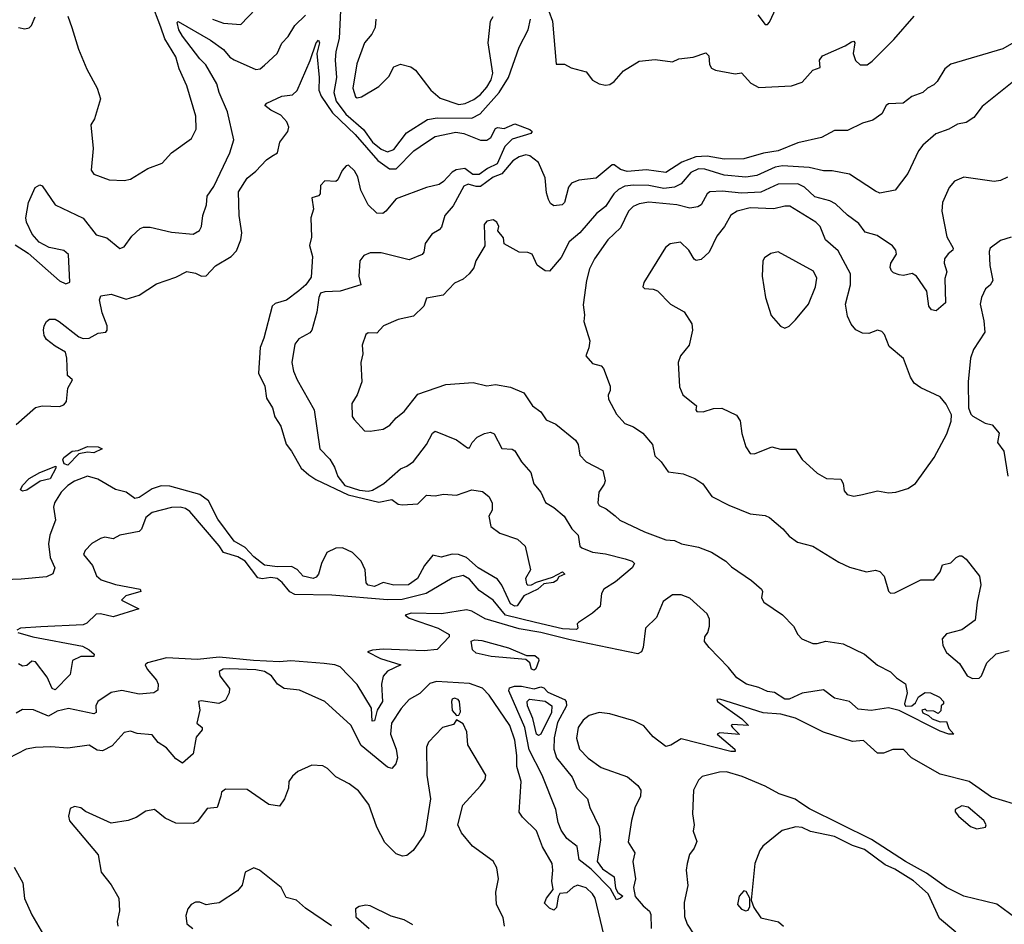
# Model space of a CAD drawing. Extents: x 1552294 to 1694791, y 811929 to 917222.
# Tile 420 of 643: x 1660411 to 1664972, y 839424 to 843612. Entities that reach past the tile are written whole.
import ezdxf

# ---------------------------------------------------------------- set-up
doc = ezdxf.new("R2010")
doc.units = 0

msp = doc.modelspace()

# ---------------------------------------------------------------- linework, layer by layer
at = {"layer": '0CON10XD'}
for points in [[(1660635, 843627.5), (1660652.9, 843575), (1660683.6, 843475), (1660722.9, 843382.9), (1660770, 843295), (1660785.2, 843245.2), (1660757.5, 843152.5), (1660741.1, 843125), (1660751.9, 843015), (1660742, 842915), (1660755, 842896.2), (1660825, 842870), (1660895, 842867.5), (1660925, 842874.2), (1661005, 842922.9), (1661071.7, 842948.3), (1661115, 842996), (1661207.6, 843062.4), (1661229.4, 843105), (1661227.9, 843165), (1661186.2, 843305), (1661149.5, 843385), (1661135, 843440), (1661083.7, 843523.7), (1661065, 843576.9), (1661020, 843695)], [(1661305, 843614.7), (1661355, 843596.4), (1661435, 843590), (1661505, 843662.5)], [(1663830, 843635), (1663865, 843590), (1663875, 843590), (1663885, 843600), (1663915, 843666.2)], [(1660390.2, 842570.2), (1660450.7, 842530.7), (1660595, 842402.2), (1660625, 842389.5), (1660643, 842397), (1660637.9, 842525), (1660615, 842542.6), (1660547.8, 842557.8), (1660501.9, 842581.9), (1660469.2, 842619.2), (1660442.4, 842675), (1660439.3, 842695), (1660451.5, 842765), (1660482.2, 842835), (1660505, 842847.5), (1660515, 842843.3), (1660575.6, 842755), (1660705, 842692.9), (1660765, 842615.5), (1660815, 842602.7), (1660875, 842553.1), (1660895, 842560.8), (1660930.5, 842609.5), (1660970, 842645), (1660985, 842651.4), (1661015, 842651.4), (1661115, 842628.5), (1661215, 842618.5), (1661243.8, 842636.2), (1661253.3, 842655), (1661260, 842705), (1661276.7, 842755), (1661279.2, 842795), (1661310.2, 842839.8), (1661385.4, 842995), (1661402.7, 843055), (1661374.6, 843185), (1661334.7, 843275), (1661324.1, 843315), (1661272.9, 843402.9), (1661245, 843430.7), (1661164.8, 843535), (1661148.9, 843565), (1661140.5, 843599.5), (1661145, 843603.3), (1661295, 843517.5), (1661355, 843473.1), (1661385, 843438.9), (1661405, 843425.9), (1661505, 843381.5), (1661525, 843384.5), (1661545, 843401.9), (1661604.3, 843455), (1661626.2, 843503.8), (1661655, 843534.2), (1661685.7, 843585), (1661735, 843632.5)], [(1660405, 843576), (1660435, 843570), (1660455.7, 843574.3), (1660466.2, 843585), (1660483.3, 843625)], [(1661896.7, 843655), (1661890.9, 843525), (1661875.3, 843465), (1661872, 843425), (1661879.2, 843345), (1661866.7, 843275), (1661877.7, 843235), (1661921.8, 843175), (1662004, 843104), (1662046, 843045), (1662085, 843011.7), (1662115, 843000.3), (1662145, 843011.2), (1662202.5, 843087.5), (1662300.8, 843149.2), (1662345, 843157.5), (1662505, 843156.6), (1662544.4, 843175.6), (1662632.9, 843275), (1662676.2, 843345), (1662725.5, 843485), (1662766.8, 843565), (1662777.8, 843615)], [(1662061.1, 843615), (1662057.1, 843575), (1662042.9, 843545), (1662008.1, 843505), (1661972.2, 843407.8), (1661954.3, 843295), (1661966.2, 843255), (1661975, 843250), (1661995, 843254.3), (1662075, 843302.5), (1662121.2, 843348.8), (1662145, 843394.3), (1662175, 843405.7), (1662223, 843393), (1662245, 843377.5), (1662316.2, 843285), (1662358.5, 843248.5), (1662445, 843218.7), (1662475, 843223.1), (1662515, 843242), (1662545.3, 843265), (1662575, 843299.1), (1662595, 843333.6), (1662602.7, 843365), (1662580.7, 843505), (1662592.5, 843605), (1662603.9, 843626.1)], [(1662861.7, 843651.7), (1662880, 843605), (1662896.4, 843406.4), (1662935, 843405.8), (1662965, 843389.4), (1663035, 843370.8), (1663065, 843332.5), (1663095, 843314.2), (1663125, 843308), (1663145, 843312.5), (1663165, 843325.7), (1663208.6, 843375), (1663280.7, 843419.3), (1663355, 843427.1), (1663435, 843417.5), (1663465, 843430), (1663531.2, 843438.8), (1663588.8, 843458.8), (1663603.3, 843445), (1663606, 843405), (1663615, 843386.7), (1663635, 843378), (1663725, 843361.9), (1663755, 843366), (1663798.3, 843318.3), (1663835, 843297.5), (1663986, 843305), (1664035, 843322.8), (1664085, 843378.6), (1664118.8, 843391.2), (1664115.3, 843425), (1664129.6, 843445), (1664235, 843490.4), (1664265, 843509.1), (1664275, 843511.9), (1664279.6, 843505), (1664271.3, 843455), (1664282.3, 843422.3), (1664305, 843403.3), (1664336.5, 843403.5), (1664360, 843420), (1664460.3, 843519.7), (1664555, 843628.7)], [(1665067.8, 843535), (1664965, 843477.1), (1664724.3, 843405.7), (1664695.9, 843384.1), (1664660.8, 843325), (1664645, 843310), (1664615.6, 843294.4), (1664595, 843274.3), (1664543.8, 843256.2), (1664503.3, 843225), (1664435, 843222.5), (1664424.4, 843215), (1664405, 843176), (1664363.5, 843146.5), (1664315, 843133.1), (1664245, 843098.5), (1664185, 843098.9), (1664125, 843066.9), (1664015, 843041.6), (1663925, 843004.4), (1663856, 842994), (1663765, 842967.2), (1663675, 842966.8), (1663595, 842980.6), (1663543.3, 842976.7), (1663477.6, 842952.4), (1663405, 842905.2), (1663315, 842916.9), (1663225, 842909.7), (1663195, 842917.9), (1663165, 842939.7), (1663155, 842940), (1663082.3, 842877.7), (1663001.2, 842868.8), (1662967.1, 842855), (1662954.1, 842835.9), (1662935, 842766.2), (1662924.5, 842755.5), (1662885, 842750), (1662870.6, 842760.6), (1662860.8, 842779.2), (1662850.7, 842810.7), (1662845, 842879.2), (1662815, 842950.4), (1662775, 842981.8), (1662755, 842985.9), (1662725, 842977.5), (1662695, 842958.1), (1662645, 842898.2), (1662605, 842883.1), (1662545, 842840.3), (1662525, 842838.9), (1662489, 842851), (1662468.8, 842841.2), (1662419.4, 842750.6), (1662380.9, 842705), (1662365, 842651.2), (1662355, 842638.8), (1662320.5, 842619.5), (1662289.2, 842575), (1662283.6, 842535), (1662275.8, 842524.2), (1662215, 842500), (1662085, 842532.5), (1662035, 842532), (1662005, 842520.6), (1661986.7, 842495), (1661982.5, 842425), (1661991.1, 842385), (1661895, 842354.4), (1661825, 842352.7), (1661805, 842345.6), (1661796.4, 842325), (1661788, 842258), (1661765, 842174.2), (1661755, 842162.2), (1661705, 842134.4), (1661685, 842110), (1661672, 842025), (1661680, 841985), (1661696.5, 841945), (1661774.7, 841805), (1661801.5, 841625), (1661847.1, 841577.1), (1661869.6, 841539.6), (1661885, 841497.5), (1661918, 841455), (1661985, 841434.5), (1662025, 841429), (1662045, 841433.3), (1662098.5, 841465), (1662175, 841532.9), (1662205, 841544.4), (1662235, 841566.7), (1662295.4, 841644.6), (1662323, 841697), (1662335, 841707.5), (1662435, 841667.1), (1662485, 841630), (1662495, 841630), (1662506.7, 841655), (1662530.9, 841679.1), (1662565, 841696.9), (1662591.7, 841701.7), (1662608.8, 841695), (1662645, 841626.7), (1662693.2, 841623.2), (1662705, 841615.7), (1662735, 841564.5), (1662779.2, 841515), (1662792.8, 841462.8), (1662824.6, 841424.6), (1662847, 841377), (1662885, 841354.3), (1662932.7, 841312.7), (1662968.6, 841255), (1662998.6, 841225), (1663006.2, 841175), (1663015, 841166.2), (1663065, 841146.7), (1663125, 841138.9), (1663216, 841116), (1663247.8, 841105), (1663258.9, 841095), (1663248.5, 841075), (1663171, 841009), (1663117.1, 840975), (1663106.5, 840955), (1663100, 840895), (1663065, 840864), (1662999.3, 840820.7), (1662994.2, 840815), (1662996.5, 840795), (1662990.7, 840789.3), (1662925, 840792.4), (1662800.7, 840820.7), (1662662.2, 840855), (1662605, 840924.8), (1662540, 840970), (1662495, 841021.9), (1662465, 841039.5), (1662413.9, 841026.1), (1662294.4, 840955.6), (1662182.2, 840927.8), (1662115, 840926.8), (1661857.1, 840947.1), (1661685, 840951.1), (1661662.6, 840962.6), (1661627.1, 841007.1), (1661604.4, 841024.4), (1661575, 841030.2), (1661535, 841023.1), (1661515, 841027.7), (1661455, 841105.2), (1661421.5, 841125), (1661355.4, 841145.4), (1661335.7, 841175.7), (1661198.7, 841335), (1661179.3, 841349.3), (1661155, 841355.8), (1661115, 841354.3), (1661025, 841331.2), (1660995, 841307.9), (1660976, 841254), (1660965, 841242.9), (1660875, 841226.2), (1660845, 841209.2), (1660805, 841215.7), (1660785, 841210.8), (1660745, 841187.5), (1660714.2, 841155), (1660706.4, 841136.4), (1660748.6, 841085), (1660767, 841037), (1660788.9, 841018.9), (1660855, 840997.5), (1660970, 840975), (1660972.5, 840965), (1660902.5, 840945), (1660882.5, 840925), (1660962.5, 840885), (1660845, 840847.1), (1660785, 840860.8), (1660765, 840859.2), (1660721.7, 840818.3), (1660705, 840810.4), (1660508.9, 840801.1)], [(1660395, 841738.4), (1660483.8, 841816.2), (1660515, 841824.6), (1660595, 841820.7), (1660615, 841828.8), (1660627.4, 841845), (1660633.8, 841906.2), (1660656.2, 841945), (1660632.3, 841965), (1660630, 842045), (1660622.7, 842072.7), (1660575, 842100), (1660535, 842132), (1660525, 842150), (1660520.8, 842175), (1660525.4, 842195), (1660534.8, 842215.2), (1660550, 842225), (1660575, 842225.4), (1660594.2, 842215), (1660685, 842143.5), (1660705, 842136.7), (1660732.4, 842137.6), (1660775, 842160), (1660810, 842165), (1660816.1, 842173.9), (1660816.5, 842195), (1660793.5, 842255), (1660780.8, 842315), (1660786.4, 842333.6), (1660835, 842341.2), (1660905, 842318), (1660965, 842336.9), (1661045, 842388.6), (1661135, 842419.4), (1661185, 842445.7), (1661225, 842438.5), (1661254.1, 842424.1), (1661275, 842426), (1661317.7, 842472.3), (1661390.5, 842515), (1661415, 842541.1), (1661435, 842592), (1661440.5, 842625), (1661428.5, 842705), (1661424.5, 842815.6), (1661465, 842878.2), (1661505, 842910), (1661555, 842963.3), (1661579.5, 842979.5), (1661605.7, 842995), (1661616.5, 843045), (1661653.3, 843095), (1661658.2, 843115), (1661648.8, 843138.8), (1661620.2, 843170.2), (1661575, 843192.5), (1661547.5, 843215), (1661556.7, 843225), (1661625, 843257.9), (1661675, 843264.4), (1661696.4, 843283.6), (1661756.5, 843423.5), (1661784.1, 843505), (1661795, 843517.5), (1661800, 843505), (1661788.4, 843455), (1661798.7, 843345), (1661797.5, 843285), (1661807.6, 843257.6), (1661859.9, 843179.9), (1661965, 843080), (1662069.6, 842959.6), (1662125, 842921.7), (1662155, 842921.2), (1662237.5, 843005), (1662295, 843045.2), (1662335, 843070.7), (1662430.9, 843090.9), (1662468, 843085), (1662545, 843054.4), (1662575, 843054), (1662594.2, 843065.8), (1662615, 843107.5), (1662625, 843112.5), (1662655, 843107.5), (1662705, 843130), (1662774.1, 843104.1), (1662784.4, 843095), (1662778.5, 843085), (1662691.7, 843058.3), (1662658.2, 843025), (1662623.1, 842945), (1662577.6, 842922.4), (1662540, 842895), (1662510.8, 842895), (1662472.8, 842922.7), (1662433.3, 842916.7), (1662413.8, 842906.2), (1662375, 842862.5), (1662355, 842848.8), (1662295, 842835.3), (1662155, 842782.8), (1662107.5, 842725), (1662092.7, 842715), (1662065, 842715.7), (1662025.3, 842755), (1661991.9, 842821.9), (1661977.5, 842885), (1661962, 842912), (1661935, 842938), (1661923.3, 842935), (1661905, 842913.3), (1661885, 842870), (1661875, 842863.3), (1661825, 842866.2), (1661804.3, 842845), (1661803.3, 842805), (1661795, 842796.7), (1661765, 842787.5), (1661772.5, 842735), (1661760, 842695), (1661762.5, 842605), (1661753.8, 842566.2), (1661767.2, 842515), (1661760.7, 842419.3), (1661736.1, 842385), (1661705, 842356), (1661646.5, 842313.5), (1661595, 842298), (1661580.7, 842285), (1661542, 842138), (1661524.7, 842095), (1661518.1, 841975), (1661547.1, 841915), (1661555, 841860), (1661582.5, 841815), (1661593, 841773), (1661620.6, 841730.6), (1661646.2, 841646.2), (1661670.9, 841615), (1661715.8, 841535.8), (1661750.9, 841505), (1661782.5, 841482.5), (1661932.7, 841412.7), (1662075, 841377.7), (1662135, 841390), (1662165, 841369.4), (1662185, 841365.3), (1662255, 841370), (1662295, 841410), (1662335, 841408), (1662375, 841415.8), (1662435, 841410.6), (1662505, 841435.7), (1662555, 841426.9), (1662585, 841404), (1662599.5, 841375), (1662599.5, 841340.5), (1662584.1, 841314.1), (1662593.8, 841265), (1662635, 841235.5), (1662717.1, 841207.1), (1662752.9, 841175), (1662777.1, 841065), (1662753.8, 841025), (1662759.5, 840999.5), (1662765, 840994.2), (1662782.5, 840995), (1662805, 841008.1), (1662879.1, 841030.9), (1662925, 841055.8), (1662936, 841045), (1662908.1, 841031.9), (1662900, 841015), (1662883.9, 841006.1), (1662839.1, 841000.9), (1662811.4, 840975), (1662746, 840945), (1662715, 840898.6), (1662705, 840896.5)], [(1665008.7, 843321.3), (1664869.8, 843210.2), (1664830.2, 843159.8), (1664795, 843135.7), (1664755, 843127.8), (1664715, 843104.5), (1664655, 843083.6), (1664595, 843030.9), (1664574, 843005), (1664525, 842900), (1664466.9, 842823.1), (1664395, 842808.8), (1664375, 842817.7), (1664255, 842897.1), (1664175, 842912.7), (1664135, 842912.5), (1664067.7, 842927.7), (1663944.5, 842935.5), (1663911.2, 842928.8), (1663825, 842890.2), (1663775, 842883.4), (1663675, 842892.3), (1663585, 842919.3), (1663555, 842922), (1663520, 842905), (1663475, 842851.9), (1663445, 842836.6), (1663395, 842830.7), (1663325, 842843.9), (1663255, 842846.2), (1663215, 842840.8), (1663184.5, 842825.5), (1663164.1, 842805.9), (1663125, 842747.5), (1663082.5, 842715), (1663005.6, 842624.4), (1662957, 842583), (1662919.1, 842510.9), (1662865, 842448), (1662845, 842448.6), (1662808.1, 842475), (1662785, 842526.9), (1662765, 842534.2), (1662725, 842536), (1662655, 842573.8), (1662651.7, 842601.7), (1662626.7, 842635), (1662630, 842655), (1662622, 842675), (1662605, 842685.4), (1662575, 842679.6), (1662563.3, 842663.3), (1662566.2, 842565), (1662524, 842495), (1662515, 842462.5), (1662492.5, 842435), (1662465, 842411.2), (1662425, 842392), (1662372.7, 842337.3), (1662295, 842323.3), (1662283.3, 842285), (1662235, 842240), (1662165, 842223.2), (1662096.1, 842193.9), (1662065, 842161.2), (1662025, 842162), (1662015, 842154), (1661998.2, 842105), (1662000.5, 842065), (1661991.5, 842025), (1661995.8, 841935), (1661974.2, 841875), (1661950, 841835), (1661951.2, 841775), (1661961.2, 841761.2), (1662008.2, 841708.2), (1662035, 841706.2), (1662095, 841716.6), (1662125.2, 841734.8), (1662155, 841768.2), (1662192.6, 841797.4), (1662255, 841878.5), (1662385, 841922.5), (1662511.8, 841931.8), (1662575, 841917.5), (1662615, 841922.7), (1662685, 841910.6), (1662746.2, 841885), (1662786, 841825), (1662825, 841795.7), (1662849.8, 841759.8), (1662895, 841739.1), (1662986, 841666), (1662997.5, 841645), (1663006.6, 841596.6), (1663034.6, 841564.6), (1663112, 841525), (1663122.5, 841477.5), (1663118.6, 841461.4), (1663094.6, 841425), (1663089.5, 841375), (1663095, 841362.9), (1663127.3, 841347.3), (1663170, 841315), (1663191.2, 841295), (1663305, 841240.5), (1663405, 841204.6), (1663445, 841201.1), (1663476.7, 841185), (1663555, 841169.4), (1663615, 841146.5), (1663682, 841105), (1663708.2, 841078.2), (1663801.2, 841015), (1663846.7, 840975), (1663852.5, 840965), (1663848, 840935), (1663858.8, 840915), (1663945, 840856), (1663995, 840804), (1664015.7, 840765), (1664034.2, 840745), (1664085, 840724.4), (1664105, 840723.6), (1664145, 840734.4), (1664225, 840722.9), (1664323.8, 840675), (1664385, 840623.3), (1664445, 840593.3), (1664472.5, 840565), (1664515, 840536.7), (1664522.5, 840495), (1664510.5, 840445), (1664515, 840433.3), (1664544.4, 840435.6), (1664560.7, 840449.3), (1664575, 840477.5), (1664605, 840497.5), (1664630, 840495), (1664672.5, 840475), (1664690, 840455), (1664690, 840445), (1664680, 840435), (1664678.3, 840411.7), (1664665, 840400), (1664645, 840410), (1664613, 840413), (1664605, 840420), (1664590, 840415), (1664595, 840402.5), (1664621.2, 840391.2), (1664637.5, 840375), (1664675, 840362), (1664705, 840362.5), (1664715, 840331.2), (1664737.5, 840305), (1664715, 840303.8), (1664675, 840317.6), (1664485, 840414.2), (1664435, 840426.2), (1664355, 840414.2), (1664295, 840420.4), (1664254.8, 840454.8), (1664185, 840470.8), (1664135, 840510), (1664035, 840494.4), (1663975, 840466.5), (1663955, 840466), (1663907.5, 840497.5), (1663875, 840502.2), (1663835, 840520.9), (1663778.1, 840535), (1663732.7, 840565), (1663695, 840612.7), (1663604.8, 840704.8), (1663583.8, 840733.8), (1663584.7, 840755), (1663599.1, 840775), (1663606.7, 840805), (1663605.9, 840835.9), (1663595, 840860.9), (1663515, 840934.6), (1663475, 840949.6), (1663435, 840949.4), (1663392.1, 840917.9), (1663360.8, 840845), (1663310.5, 840795), (1663298.9, 840705), (1663292.2, 840685), (1663275, 840676.2), (1662961.2, 840741.2), (1662825, 840775.5), (1662725, 840792.1), (1662567.6, 840837.6), (1662505, 840872.9), (1662480.5, 840879.5), (1662365, 840861.2), (1662225, 840864), (1662197.5, 840855), (1662215, 840842), (1662350, 840795), (1662400, 840765), (1662400, 840755), (1662344.3, 840695.7), (1662285, 840690.3), (1662095, 840697.1), (1662045, 840693.3), (1662022.5, 840685), (1662082.5, 840655), (1662176.7, 840625), (1662115, 840596.2), (1662095, 840573.3), (1662087, 840535), (1662091.7, 840455), (1662067.6, 840415), (1662055, 840365.6), (1662044.1, 840365), (1662041.6, 840425), (1661975, 840534.3), (1661895, 840615.4), (1661871.2, 840625), (1661821.7, 840631.7), (1661666.5, 840643.5), (1661615, 840638.5), (1661495, 840645.4), (1661335, 840660.5), (1661235, 840649.3), (1661091.8, 840658.2), (1661003.3, 840635), (1660992.9, 840625), (1661002.5, 840605), (1661044.3, 840555), (1661052.5, 840535), (1661051.7, 840508.3), (1661032.5, 840495), (1660965, 840489.4), (1660884.2, 840505.8), (1660835, 840496.5), (1660773.9, 840455), (1660763.6, 840435), (1660765.3, 840404.7), (1660755, 840399.1), (1660636.8, 840423.2), (1660585, 840410), (1660545, 840387.5), (1660475, 840417.5), (1660425, 840418.8), (1660395, 840401.5)], [(1664986.7, 842883.3), (1664955, 842867.5), (1664925, 842863.1), (1664785, 842882.5), (1664740.8, 842865), (1664716.5, 842835), (1664685.5, 842765), (1664682.3, 842725), (1664706.6, 842606.6), (1664735.3, 842554.7), (1664734.4, 842545), (1664712, 842528), (1664695.5, 842504.5), (1664693.8, 842485), (1664706.4, 842445), (1664696.3, 842413.7), (1664699.6, 842300.4), (1664656.4, 842263.6), (1664635, 842268.9), (1664622.1, 842285), (1664613.8, 842355), (1664565.2, 842425.2), (1664545, 842437.4), (1664505, 842428.1), (1664485, 842430), (1664459.4, 842439.4), (1664449.5, 842449.5), (1664443.2, 842465), (1664446.8, 842485), (1664473.4, 842526.6), (1664470, 842545), (1664454.3, 842565), (1664383.4, 842613.4), (1664328.1, 842628.1), (1664298.8, 842668.8), (1664245, 842707.3), (1664189.5, 842759.5), (1664163.3, 842773.3), (1664095, 842791.6), (1664046.4, 842836.4), (1664015, 842851.7), (1663925, 842850.4), (1663845, 842814.1), (1663755, 842809.2), (1663665, 842817.3), (1663607.5, 842815), (1663595, 842806), (1663567.3, 842755), (1663552, 842745), (1663515, 842738.6), (1663455, 842754.3), (1663325, 842766.7), (1663280.5, 842759.5), (1663252.3, 842747.7), (1663230.8, 842725), (1663195, 842648.6), (1663135, 842592.2), (1663073.8, 842505), (1663050.9, 842459.1), (1663037.2, 842405), (1663021.5, 842291.5), (1663027.7, 842245), (1663024.5, 842214.5), (1663051.8, 842125), (1663047.6, 842092.4), (1663033.3, 842055), (1663065, 842020), (1663105, 842008.8), (1663115, 841997.5), (1663146, 841915), (1663146.2, 841895), (1663136.4, 841873.6), (1663138, 841855), (1663176, 841785), (1663215, 841742.5), (1663255, 841727.1), (1663298, 841698), (1663342.5, 841645), (1663353.1, 841593.1), (1663382, 841565), (1663415, 841518), (1663485, 841510), (1663537.9, 841487.9), (1663575, 841463.8), (1663617.5, 841405), (1663696.7, 841365), (1663795, 841324.4), (1663864.1, 841315.9), (1663885, 841307.5), (1663945.5, 841255.5), (1663975, 841220.8), (1664013.6, 841193.6), (1664085, 841174.3), (1664205, 841100.8), (1664255, 841077.5), (1664333.6, 841056.4), (1664375, 841064.2), (1664395, 841058), (1664416.2, 841035), (1664436.1, 840966.1), (1664445, 840956.7), (1664465, 840958), (1664585, 841019.2), (1664645, 841019.2), (1664675.6, 841055), (1664685, 841087.5), (1664725, 841097.5), (1664748.3, 841121.7), (1664765, 841130), (1664775, 841130), (1664795, 841113.8), (1664857.5, 841035), (1664863.3, 840995), (1664846, 840915), (1664837.7, 840832.3), (1664775, 840787.8), (1664705, 840768.9), (1664684.7, 840745), (1664687.5, 840715), (1664705, 840682.9), (1664765, 840631.4), (1664799.4, 840575), (1664825, 840562.3), (1664855, 840563.6), (1664866.1, 840575), (1664890.4, 840635), (1664933.8, 840676.2), (1664995, 840690.9)], [(1664275, 841405.6), (1664315, 841414.4), (1664385, 841430.8), (1664435, 841422), (1664470, 841425), (1664525, 841442), (1664561.2, 841465), (1664647.1, 841585), (1664706, 841695), (1664726.4, 841753.6), (1664727, 841783), (1664702.7, 841832.7), (1664675.6, 841865.6), (1664585, 841908.1), (1664555, 841928.6), (1664537, 841957), (1664505, 842043.3), (1664438.8, 842098.8), (1664416.9, 842155), (1664405, 842168), (1664385, 842174), (1664345, 842159.2), (1664315, 842160), (1664285, 842176.2), (1664262.7, 842202.7), (1664245, 842240), (1664237.1, 842295), (1664260, 842385), (1664258.9, 842435), (1664201.9, 842541.9), (1664143.4, 842593.4), (1664128.6, 842631.4), (1664119.6, 842655), (1664099.5, 842675), (1663978, 842748), (1663955, 842748.5), (1663905, 842735.8), (1663795, 842740.2), (1663734.4, 842725.6), (1663705, 842706.5), (1663676.2, 842655), (1663640.3, 842609.8), (1663605, 842536.2), (1663567.7, 842502.3), (1663545, 842496.7), (1663535, 842502.5), (1663511.2, 842545), (1663472.3, 842582.3), (1663425, 842574.3), (1663402, 842558), (1663302.5, 842395), (1663297.5, 842375), (1663305, 842367.5), (1663345, 842364), (1663365, 842356), (1663426.2, 842295), (1663489.3, 842259.3), (1663524.1, 842204.1), (1663528, 842175), (1663512.5, 842105), (1663472.5, 842055), (1663460.8, 842025), (1663467.5, 841912.5), (1663482.9, 841875), (1663546.7, 841825), (1663542.5, 841805), (1663548.3, 841798.3), (1663576.4, 841796.4), (1663625, 841811.2), (1663663.6, 841813.6), (1663731.4, 841781.4), (1663748.6, 841755), (1663755.8, 841695.8), (1663774.5, 841634.5), (1663795, 841603.8), (1663815, 841602), (1663895, 841634.2), (1663935, 841624.4), (1664005, 841623.1), (1664035, 841576), (1664105, 841512), (1664148.6, 841488.6), (1664215, 841484.3), (1664225.6, 841465), (1664230.5, 841430.5), (1664244.5, 841414.5), (1664275, 841405.6)], [(1665003.3, 842605), (1664955, 842590), (1664906.1, 842553.9), (1664901.4, 842538.6), (1664905.6, 842474.4), (1664918.9, 842405), (1664906.8, 842383.2), (1664884.7, 842365.3), (1664865.7, 842325), (1664860, 842295), (1664877.8, 842217.8), (1664882.2, 842165), (1664830, 842085), (1664816.2, 842045), (1664804, 841935), (1664806.7, 841815), (1664816.4, 841786.4), (1664826.1, 841776.1), (1664884.1, 841744.1), (1664916.1, 841736.1), (1664947.5, 841697.5), (1664940, 841655), (1664970.6, 841615), (1664988.6, 841498.6)], [(1663955, 842183.3), (1663975, 842193.3), (1664005, 842222), (1664064.8, 842295.2), (1664097.2, 842375), (1664103.1, 842415), (1664088.1, 842448.1), (1663925, 842537.5), (1663890.9, 842529.1), (1663861.2, 842508.8), (1663854.3, 842495), (1663851.1, 842425), (1663865.6, 842325), (1663892.4, 842242.4), (1663935, 842193.3), (1663955, 842183.3)], [(1660635, 841549.2), (1660617.8, 841555), (1660611.6, 841575), (1660615.4, 841585), (1660655, 841614.7), (1660682.6, 841617.4), (1660725, 841635.5), (1660774.6, 841634.6), (1660793.8, 841625), (1660755, 841607.1), (1660725, 841609.7), (1660685, 841602.1), (1660635, 841549.2)], [(1660425, 841428.5), (1660415.7, 841435.7), (1660424.2, 841455), (1660455, 841488.3), (1660504.1, 841515.9), (1660578.8, 841545), (1660579.2, 841535), (1660553, 841487), (1660505.8, 841475), (1660445, 841433.3), (1660425, 841428.5)], [(1662705, 840896.5), (1662685, 840906.9), (1662644.8, 840994.8), (1662625, 841022), (1662535, 841074.3), (1662481.5, 841121.5), (1662444.5, 841135.5), (1662415, 841137.7), (1662363.7, 841123.7), (1662325, 841133.6), (1662287.1, 841085), (1662253.3, 841025), (1662211.5, 840995), (1662144.2, 840994.2), (1662095, 841007.1), (1662055, 840987.8), (1662025, 840994.4), (1662015.6, 841005), (1662012.2, 841065), (1661993.5, 841105), (1661953.3, 841145), (1661906.9, 841166.9), (1661875, 841164.6), (1661834, 841146), (1661809.8, 841095), (1661795, 841044.3), (1661785, 841031.1), (1661770, 841025), (1661725, 841036.2), (1661696.4, 841066.4), (1661670.9, 841080.9), (1661605, 841079.5), (1661545, 841086.2), (1661495.4, 841125.4), (1661455, 841167.7), (1661405, 841197.5), (1661329.8, 841299.8), (1661285.2, 841385), (1661245, 841414), (1661107.3, 841452.7), (1661065.9, 841454.1), (1661025, 841440.4), (1660965, 841400.3), (1660945, 841395.4), (1660905, 841423.8), (1660855, 841437.5), (1660772.5, 841485), (1660725, 841499.1), (1660665, 841476.1), (1660635, 841455.2), (1660602.9, 841425), (1660571.9, 841375), (1660568.2, 841355), (1660576.9, 841295), (1660550.9, 841225), (1660545.3, 841184.7), (1660551.7, 841121.7), (1660573.6, 841075), (1660565, 841045.8), (1660535, 841032.5), (1660418.5, 841021.5), (1660095, 841009.2)], [(1660508.9, 840801.1), (1660414.5, 840795.5), (1660397.5, 840785)], [(1660402.5, 840775), (1660472.5, 840755), (1660701.5, 840711.5), (1660733.8, 840695), (1660756, 840675), (1660755, 840664.2), (1660695, 840663.3), (1660656, 840645), (1660645, 840581.2), (1660575, 840509.1), (1660562.1, 840515), (1660538.8, 840568.8), (1660485, 840639.5), (1660467.5, 840642.5), (1660445, 840622.7), (1660425, 840619.7), (1660405, 840629.1)], [(1662795, 840601.1), (1662782.2, 840605), (1662774, 840634), (1662755, 840650.6), (1662595, 840664.1), (1662525, 840678.6), (1662508.8, 840695), (1662502.5, 840735), (1662518.3, 840741.7), (1662552.5, 840737.5), (1662675, 840703.2), (1662758.3, 840668.3), (1662797.9, 840667.9), (1662814.1, 840655), (1662815.8, 840645), (1662802.6, 840607.4), (1662795, 840601.1)], [(1663117.3, 839377.3), (1663077.4, 839545), (1663065, 839565.3), (1663035, 839592.3), (1662995, 839605.2), (1662975, 839596.2), (1662945, 839569.6), (1662913.4, 839566.6), (1662905, 839551.4), (1662897.8, 839502.2), (1662885, 839490), (1662865, 839498.2), (1662842.6, 839522.6), (1662851.1, 839545), (1662882, 839585), (1662875.7, 839624.3), (1662881.1, 839675), (1662877.7, 839705), (1662832.7, 839782.7), (1662805, 839857.1), (1662740.2, 839920.2), (1662725, 839943.3), (1662734.6, 840085), (1662714.7, 840155), (1662714.7, 840205.3), (1662705, 840276), (1662682, 840345), (1662585.4, 840485.4), (1662555, 840516.5), (1662495, 840538.6), (1662341.8, 840548.2), (1662310.5, 840539.5), (1662265, 840492.1), (1662215, 840464.4), (1662177.6, 840422.4), (1662133.6, 840355), (1662128.4, 840305), (1662154.8, 840234.8), (1662161.2, 840195), (1662153.3, 840166.7), (1662135, 840146), (1662115, 840151.9), (1661992.3, 840252.3), (1661945, 840346.5), (1661825.4, 840455.4), (1661707.2, 840507.2), (1661636.4, 840516.4), (1661605, 840535.6), (1661577.1, 840575), (1661545.5, 840595), (1661505, 840602.1), (1661385, 840606.2), (1661353.8, 840605), (1661334.6, 840595), (1661338.5, 840575), (1661383.3, 840515), (1661381.9, 840495), (1661365, 840462), (1661334.2, 840445.8), (1661251.7, 840458.3), (1661240, 840455), (1661245.6, 840415.6), (1661232.5, 840355), (1661256.7, 840335), (1661256.7, 840325), (1661229.1, 840290.9), (1661215, 840212.5), (1661165, 840170), (1661135, 840189.6), (1661091.2, 840241.2), (1661053.3, 840265), (1661025, 840301.2), (1660955, 840308.1), (1660925, 840318.6), (1660895, 840312), (1660839.6, 840250.4), (1660795, 840226.5), (1660769.5, 840229.5), (1660733.2, 840253.2), (1660635, 840239.4), (1660555, 840245.9), (1660485, 840243.1), (1660440.8, 840235), (1660358.1, 840191.9)], [(1663175, 839537.5), (1663148.3, 839588.3), (1663058.8, 839678.8), (1663002.6, 839722.6), (1662994.1, 839784.1), (1662945, 839821.4), (1662919.5, 839859.5), (1662905.3, 839895.3), (1662894.4, 839955), (1662832.1, 840115), (1662771.4, 840231.4), (1662751.1, 840335), (1662676.7, 840505), (1662680.7, 840519.3), (1662703, 840527), (1662735, 840526.6), (1662795, 840514.2), (1662825, 840522.9), (1662838.7, 840518.7), (1662858.3, 840498.3), (1662935.3, 840465), (1662943.2, 840455), (1662944.3, 840435), (1662902.1, 840357.9), (1662887.7, 840287.7), (1662885.3, 840235), (1662897.5, 840195), (1662970.3, 840105), (1662991.8, 840055), (1663041.9, 840005), (1663052.3, 839965), (1663095.3, 839875.3), (1663102, 839815), (1663085.5, 839715), (1663110.4, 839680.4), (1663165, 839643.1), (1663171.1, 839591.1), (1663181.4, 839571.4), (1663204.3, 839555), (1663195, 839544.6), (1663175, 839537.5)], [(1662435, 840390), (1662445, 840392.5), (1662453, 840407), (1662448.8, 840455), (1662442.5, 840465), (1662425, 840471.2), (1662415, 840466.7), (1662412, 840455), (1662414, 840414), (1662435, 840390)], [(1662815, 840298.2), (1662804.5, 840304.5), (1662787.4, 840377.4), (1662764, 840436), (1662762.6, 840455), (1662773.3, 840466.7), (1662845, 840457.1), (1662876, 840435), (1662874.4, 840405), (1662825, 840303.8), (1662815, 840298.2)], [(1664269.1, 840270.9), (1664135, 840313.8), (1664005, 840377.8), (1663936.2, 840396.2), (1663855, 840402.5), (1663654.2, 840465.8), (1663640, 840465), (1663643.3, 840455), (1663756.2, 840375), (1663787.5, 840345), (1663711.2, 840348.8), (1663707.5, 840345), (1663713.8, 840335), (1663745, 840302.5), (1663655, 840310), (1663642.5, 840305), (1663723.3, 840235), (1663726.1, 840223.9), (1663705, 840224.5), (1663475, 840282.2), (1663427.4, 840252.6), (1663405, 840247.1), (1663345, 840291.9), (1663325.3, 840315.3), (1663302.9, 840342.9), (1663256.4, 840366.4), (1663145, 840398.2), (1663095, 840404.4), (1663049.3, 840390.7), (1663020.7, 840369.3), (1662998.4, 840335), (1662990, 840285), (1663003.8, 840235), (1663045, 840192.5), (1663105, 840150), (1663227.3, 840107.3), (1663275, 840067.1), (1663288.9, 840045), (1663287.5, 840015), (1663262.6, 839967.4), (1663245.4, 839904.6), (1663229.4, 839805), (1663260.4, 839755), (1663250.8, 839715), (1663263.9, 839635), (1663255.2, 839595), (1663262.8, 839552.8), (1663298.8, 839508.8), (1663328.5, 839485), (1663335, 839470), (1663335.9, 839405)], [(1662656.4, 839415), (1662651.1, 839455), (1662620.6, 839515), (1662617.3, 839572.7), (1662629.2, 839635), (1662622, 839685), (1662605, 839716.2), (1662508.8, 839785), (1662457.9, 839847.9), (1662441.4, 839885), (1662463.6, 839975), (1662546.2, 840065), (1662567.5, 840095), (1662571.2, 840115), (1662487.1, 840255), (1662481.9, 840315), (1662465, 840352), (1662435, 840370), (1662420.7, 840349.3), (1662370, 840335), (1662305, 840266.7), (1662295.7, 840244.3), (1662297.5, 840115), (1662314.6, 840005), (1662291.7, 839858.3), (1662283.5, 839836.5), (1662234.2, 839765), (1662205, 839742.5), (1662185, 839740), (1662155, 839750.8), (1662102.4, 839802.4), (1662065, 839873.3), (1662028.3, 839978.3), (1661981.2, 840041.2), (1661937.5, 840075), (1661875, 840106.7), (1661836.7, 840145), (1661815, 840158), (1661765, 840161.2), (1661699.1, 840130.9), (1661675, 840110), (1661658, 840085), (1661655.7, 840055), (1661637.5, 840005), (1661615, 839971.2), (1661565, 839978.8), (1661465, 840048.1), (1661365, 840050), (1661346, 840035), (1661342.4, 840017.6)], [(1665015, 839981.3), (1664913.1, 840013.1), (1664810, 840085), (1664675, 840118.5), (1664542, 840195), (1664505, 840234), (1664455, 840232.5), (1664413, 840217), (1664385, 840216.7), (1664320, 840275), (1664269.1, 840270.9)], [(1665055, 839430.8), (1664936.9, 839516.9), (1664784.3, 839555), (1664703.8, 839595), (1664611.1, 839661.1), (1664515, 839714.5), (1664356.2, 839816.2), (1664069, 839959), (1664029.2, 839985), (1664003.9, 840003.9), (1663928.8, 840028.8), (1663863.8, 840063.8), (1663757.7, 840107.7), (1663685, 840129.5), (1663652.4, 840127.6), (1663572.4, 840107.6), (1663555, 840090.8), (1663532.5, 840045), (1663527.5, 839935), (1663536, 839885), (1663531.2, 839855), (1663547.3, 839807.3), (1663535, 839776.7), (1663513.4, 839746.6), (1663502.5, 839705), (1663498.6, 839675), (1663505.6, 839604.4), (1663489.2, 839525), (1663490.5, 839460.5), (1663502.5, 839425), (1663535.4, 839375)], [(1661342.4, 840017.6), (1661325.9, 839964.1), (1661280, 839960), (1661235, 839900.6), (1661215, 839890.9), (1661135, 839892.1), (1661085.4, 839915.4), (1661035, 839956), (1660995, 839947.5), (1660951.1, 839918.9), (1660913.8, 839905), (1660835, 839892.4), (1660715.5, 839945.5), (1660695, 839962.5), (1660665, 839968.8), (1660645, 839960), (1660636.7, 839925), (1660642.3, 839902.3), (1660774, 839745), (1660789.2, 839665), (1660835, 839606.2), (1660870, 839545), (1660874.2, 839485.8), (1660862.3, 839437.7), (1660866, 839415)], [(1664845, 839866.7), (1664885, 839874.4), (1664888.1, 839885), (1664876.5, 839905), (1664805, 839965.8), (1664775, 839972), (1664744.3, 839955), (1664744.4, 839945), (1664759.2, 839925), (1664815, 839876.3), (1664845, 839866.7)], [(1664747, 839387), (1664671.2, 839451.2), (1664619.4, 839565), (1664551.2, 839625), (1664465, 839679.7), (1664419.5, 839699.5), (1664325, 839770.8), (1664268.9, 839788.9), (1664185, 839830.8), (1664075, 839854.4), (1664035, 839872.9), (1664005.8, 839875.8), (1663942.4, 839857.6), (1663854.2, 839785), (1663839.4, 839765), (1663817.2, 839705), (1663800, 839535), (1663811.7, 839501.7), (1663845, 839453.3), (1663925.8, 839435.8), (1663950, 839415)], [(1660385, 839688.8), (1660425.5, 839615.5), (1660433.6, 839543.6), (1660467.6, 839467.6), (1660522.2, 839375)], [(1661855, 839416.7), (1661735, 839498.1), (1661694, 839535), (1661645, 839548.8), (1661622.5, 839595), (1661522.5, 839675), (1661495.9, 839685.9), (1661456.2, 839665), (1661442, 839605), (1661420.3, 839579.7), (1661335.9, 839524.1), (1661301.7, 839518.3), (1661275, 839513.8), (1661245, 839526.2), (1661225.9, 839525.9), (1661205, 839516), (1661190, 839495), (1661181.2, 839465), (1661186.1, 839426.1), (1661212.5, 839405)], [(1663775, 839486.7), (1663785, 839490), (1663793, 839507), (1663793.3, 839545), (1663776.4, 839576.4), (1663765, 839578.8), (1663744.2, 839555), (1663736.2, 839515), (1663755, 839494), (1663775, 839486.7)], [(1662232.1, 839422.1), (1662192.5, 839445), (1662131.2, 839461.2), (1662035, 839510), (1662015, 839513.3), (1661983.6, 839506.4), (1661967.5, 839495), (1661968.3, 839458.3), (1662030, 839405)]]:
    msp.add_lwpolyline(points, dxfattribs=at)

doc.saveas('drawing.dxf')
